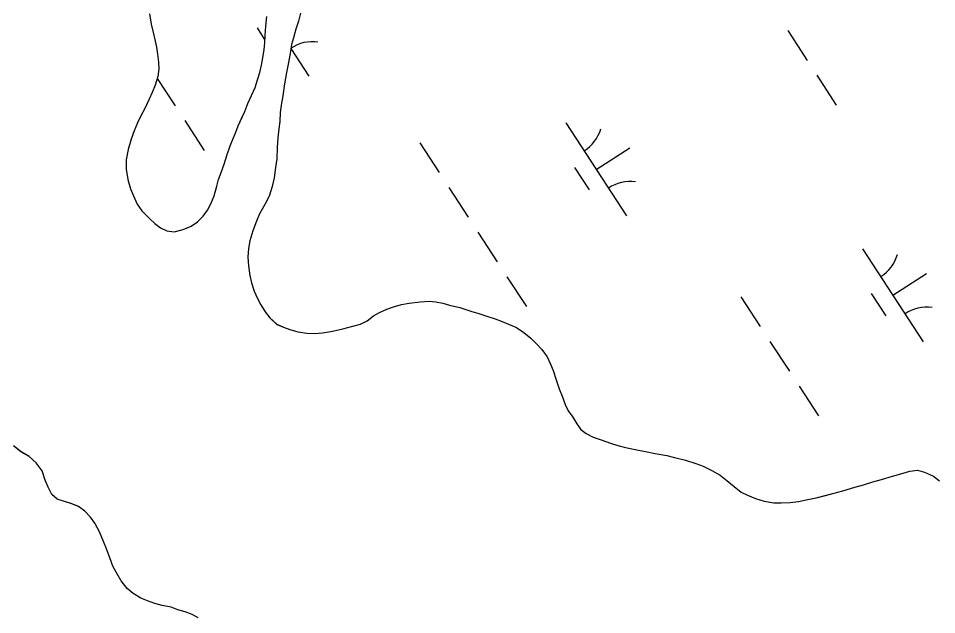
# Model space of a CAD drawing. Extents: x 3953924 to 3974542, y 193747 to 216192.
# Drawn here: x 3967058.4 to 3967471.5, y 206628 to 206896.6 of the extents above; entities that cross this region are included whole.
import ezdxf

# ---------------------------------------------------------------- set-up
doc = ezdxf.new("R2010")
doc.units = 0
doc.layers.add('V-TOPO-SHOR', color=7, linetype='Continuous')
doc.layers.add('V-WETL-SWMP', color=7, linetype='Continuous')

msp = doc.modelspace()

# ---------------------------------------------------------------- linework, layer by layer
at = {"layer": 'V-TOPO-SHOR'}
for points in [[(3967185.3, 206898.96), (3967184.46, 206895.35), (3967183.16, 206891.62), (3967182.09, 206887.78), (3967181.26, 206884.76), (3967180.78, 206881.61), (3967179.94, 206876.72), (3967178.98, 206872.18), (3967178.02, 206867.05), (3967177.3, 206861.69), (3967176.81, 206858.31), (3967176.21, 206854.12), (3967175.96, 206850.15), (3967175.47, 206846.78)], [(3967117.32, 206898.61), (3967118.12, 206893.94), (3967119.25, 206888.92), (3967120.51, 206883.55), (3967120.96, 206880.4), (3967121.41, 206876.78), (3967121.51, 206873.75), (3967121.15, 206870.37), (3967119.84, 206866.41), (3967118.54, 206863.16), (3967117.24, 206860.13), (3967115.36, 206856.29), (3967113.36, 206852.34), (3967111.94, 206849.43), (3967110.53, 206845.94), (3967109.11, 206842.1), (3967107.81, 206837.56), (3967106.85, 206832.78), (3967106.83, 206828.59), (3967107.62, 206824.04), (3967108.88, 206819.83), (3967110.15, 206816.68), (3967111.88, 206812.94), (3967113.96, 206809.9), (3967117.44, 206806.26), (3967119.76, 206804.15), (3967122.32, 206802.27), (3967125.22, 206800.86), (3967128.49, 206800.38), (3967132.46, 206801.41), (3967136.08, 206802.91), (3967139, 206804.87), (3967141.46, 206807.54), (3967143.46, 206810.1), (3967144.99, 206813), (3967146.41, 206816.61), (3967147.59, 206821.04), (3967148.43, 206823.94), (3967149.61, 206827.2), (3967150.91, 206830.93), (3967152.33, 206835.24), (3967153.63, 206839.19), (3967155.05, 206842.45), (3967156.23, 206845.24), (3967157.18, 206848.15), (3967158.71, 206851.41), (3967160.24, 206854.67)], [(3967160.24, 206854.67), (3967161.66, 206858.16), (3967163.31, 206861.76), (3967164.96, 206865.37), (3967165.91, 206868.86), (3967166.97, 206872.12), (3967167.69, 206875.5), (3967168.29, 206878.76), (3967168.89, 206882.49), (3967169.26, 206885.52), (3967169.39, 206888.78), (3967169.76, 206892.98), (3967170.13, 206897.4)], [(3967175.47, 206846.78), (3967175.1, 206842.81), (3967174.85, 206838.39), (3967174.59, 206833.26), (3967174.1, 206829.41), (3967173.5, 206824.75), (3967172.54, 206820.79), (3967171.12, 206816.48), (3967169.24, 206812.77), (3967166.89, 206808.46), (3967165.47, 206805.2), (3967163.82, 206800.9), (3967162.51, 206796.36), (3967161.91, 206792.98), (3967161.66, 206789.02), (3967161.87, 206785.05), (3967162.55, 206780.73), (3967163.23, 206777.47), (3967164.49, 206773.73), (3967165.88, 206770.34), (3967167.38, 206767.54), (3967169.34, 206764.38), (3967171.43, 206761.69), (3967174.68, 206758.76), (3967177.59, 206757.46), (3967180.5, 206756.39), (3967184.1, 206755.33), (3967188.18, 206754.72), (3967191.91, 206754.58), (3967195.18, 206754.92), (3967199.61, 206755.71), (3967204.28, 206756.74), (3967208.83, 206757.88), (3967212.34, 206758.8), (3967215.26, 206760.41), (3967218.07, 206762.61), (3967220.88, 206764.12), (3967224.15, 206765.62), (3967227.19, 206766.65), (3967230.8, 206767.68), (3967234.19, 206768.36), (3967239.09, 206768.92), (3967243.17, 206769.13), (3967246.2, 206768.89), (3967249.34, 206768.29), (3967252.37, 206767.45), (3967257.03, 206766.27), (3967262.39, 206764.61), (3967265.53, 206763.66), (3967269.14, 206762.47), (3967272.86, 206761.29), (3967276, 206759.99), (3967278.79, 206758.81), (3967282.4, 206757.28), (3967285.77, 206755.04), (3967288.91, 206752.46), (3967291.34, 206750.12), (3967293.89, 206747.42), (3967296.21, 206744.15), (3967297.82, 206740.76), (3967298.98, 206737.96), (3967300.24, 206733.75), (3967301.73, 206729.78), (3967303, 206726.39), (3967304.38, 206722.65)], [(3967304.38, 206722.65), (3967305.76, 206719.85), (3967307.73, 206716.93), (3967309.58, 206713.88), (3967311.43, 206711.43), (3967313.87, 206709.55), (3967317.01, 206708.02), (3967320.62, 206706.71), (3967324.81, 206705.18), (3967328.07, 206704.23), (3967331.56, 206703.28), (3967336.57, 206702.2), (3967340.42, 206701.48), (3967344.84, 206700.53), (3967350.08, 206699.69), (3967353.58, 206698.85), (3967358.47, 206697.55), (3967363.12, 206696.12), (3967366.38, 206694.83), (3967370.34, 206692.94), (3967374.06, 206690.82), (3967377.08, 206688.36), (3967380.44, 206685.66), (3967383.46, 206683.2), (3967386.37, 206681.78), (3967389.97, 206680.25), (3967393.93, 206679.06), (3967398.24, 206678.34), (3967401.51, 206678.32), (3967405.59, 206678.54), (3967409.32, 206678.98), (3967412.82, 206679.67), (3967417.26, 206680.69), (3967421.46, 206681.72), (3967424.73, 206682.52), (3967429.28, 206683.78), (3967434.66, 206685.39)], [(3967139.26, 206626.6), (3967136.59, 206628.02), (3967133.33, 206629.31), (3967130.07, 206630.26), (3967127.05, 206631.33), (3967123.09, 206632.16), (3967119.71, 206633.11), (3967116.45, 206634.18), (3967113.43, 206635.48), (3967109.94, 206637.59), (3967107.27, 206639.82), (3967104.61, 206643.22), (3967102.29, 206647.19), (3967100.91, 206649.88), (3967099.53, 206653.62), (3967098.03, 206657.59), (3967096.65, 206660.98), (3967094.92, 206665.3), (3967092.84, 206669.16), (3967090.88, 206671.85), (3967088.32, 206674.55), (3967085.42, 206676.66), (3967082.04, 206678.07), (3967079.14, 206679.02), (3967075.88, 206680.09), (3967073.44, 206682.08), (3967071.71, 206685.47), (3967070.44, 206688.51), (3967069.06, 206692.83), (3967066.4, 206696.34), (3967063.15, 206699.27), (3967059.55, 206701.39), (3967056.18, 206703.97)], [(3967434.66, 206685.39), (3967438.62, 206686.41), (3967442.83, 206687.79), (3967446.68, 206688.94), (3967451.59, 206690.43), (3967456.37, 206691.8), (3967459.41, 206692.61), (3967462.91, 206693.05), (3967466.05, 206692.22), (3967470.12, 206690.45), (3967472.79, 206688.22)]]:
    msp.add_lwpolyline(points, dxfattribs=at)
at = {"layer": 'V-WETL-SWMP'}
for p, q in [((3967185.3, 206898.96), (3967184.46, 206895.35)), ((3967117.32, 206898.61), (3967118.12, 206893.94)), ((3967169.76, 206892.98), (3967170.13, 206897.4)), ((3967184.46, 206895.35), (3967183.16, 206891.63)), ((3967118.12, 206893.94), (3967119.26, 206888.92)), ((3967165.73, 206892.28), (3967169.31, 206886.78)), ((3967169.39, 206888.78), (3967169.76, 206892.98)), ((3967183.16, 206891.63), (3967182.09, 206887.78)), ((3967404.49, 206891.03), (3967413.22, 206877.62)), ((3967119.26, 206888.92), (3967120.51, 206883.55)), ((3967169.26, 206885.52), (3967169.39, 206888.78)), ((3967182.09, 206887.78), (3967181.26, 206884.76)), ((3967120.51, 206883.55), (3967120.96, 206880.4)), ((3967168.29, 206878.76), (3967168.89, 206882.49)), ((3967168.89, 206882.49), (3967169.26, 206885.52)), ((3967181.26, 206884.76), (3967180.78, 206881.61)), ((3967180.99, 206882.98), (3967189.11, 206870.5)), ((3967120.96, 206880.4), (3967121.41, 206876.78)), ((3967167.69, 206875.5), (3967168.29, 206878.76)), ((3967180.78, 206881.61), (3967179.94, 206876.72)), ((3967121.41, 206876.78), (3967121.51, 206873.75)), ((3967166.97, 206872.12), (3967167.69, 206875.5)), ((3967179.94, 206876.72), (3967178.98, 206872.18)), ((3967121.15, 206870.37), (3967119.84, 206866.41)), ((3967121.51, 206873.75), (3967121.15, 206870.37)), ((3967165.91, 206868.86), (3967166.97, 206872.12)), ((3967178.98, 206872.18), (3967178.02, 206867.05)), ((3967417.59, 206870.92), (3967426.31, 206857.51)), ((3967119.84, 206866.41), (3967118.54, 206863.15)), ((3967120.87, 206869.54), (3967128.9, 206857.21)), ((3967164.96, 206865.37), (3967165.91, 206868.86)), ((3967178.02, 206867.05), (3967177.3, 206861.69)), ((3967118.54, 206863.15), (3967117.25, 206860.13)), ((3967161.66, 206858.16), (3967164.96, 206865.37)), ((3967177.3, 206861.69), (3967176.81, 206858.31)), ((3967117.25, 206860.13), (3967115.36, 206856.29)), ((3967160.24, 206854.67), (3967161.66, 206858.16)), ((3967176.81, 206858.31), (3967176.21, 206854.12)), ((3967115.36, 206856.29), (3967113.36, 206852.34)), ((3967157.18, 206848.15), (3967160.24, 206854.67)), ((3967176.21, 206854.12), (3967175.96, 206850.16)), ((3967111.94, 206849.43), (3967110.53, 206845.94)), ((3967113.36, 206852.34), (3967111.94, 206849.43)), ((3967133.26, 206850.5), (3967141.99, 206837.09)), ((3967175.96, 206850.16), (3967175.47, 206846.78)), ((3967304.72, 206849.45), (3967332, 206807.55)), ((3967110.53, 206845.94), (3967109.11, 206842.1)), ((3967155.05, 206842.45), (3967156.23, 206845.24)), ((3967156.23, 206845.24), (3967157.18, 206848.15)), ((3967175.47, 206846.78), (3967175.1, 206842.81)), ((3967109.11, 206842.1), (3967107.8, 206837.56)), ((3967153.63, 206839.19), (3967155.05, 206842.45)), ((3967175.1, 206842.81), (3967174.85, 206838.39)), ((3967107.8, 206837.56), (3967106.85, 206832.78)), ((3967152.33, 206835.24), (3967153.63, 206839.19)), ((3967174.85, 206838.39), (3967174.59, 206833.26)), ((3967238.9, 206840.52), (3967247.63, 206827.11)), ((3967318.36, 206828.5), (3967333.45, 206838.32)), ((3967106.85, 206832.78), (3967106.83, 206828.59)), ((3967150.91, 206830.93), (3967152.33, 206835.24)), ((3967174.59, 206833.26), (3967174.1, 206829.41)), ((3967106.83, 206828.59), (3967107.62, 206824.04)), ((3967149.61, 206827.2), (3967150.91, 206830.93)), ((3967174.1, 206829.41), (3967173.5, 206824.75)), ((3967308.62, 206829.32), (3967315.17, 206819.26)), ((3967148.43, 206823.94), (3967149.61, 206827.2)), ((3967173.5, 206824.75), (3967172.54, 206820.79)), ((3967107.62, 206824.04), (3967108.88, 206819.83)), ((3967146.41, 206816.61), (3967147.59, 206821.04)), ((3967147.59, 206821.04), (3967148.43, 206823.94)), ((3967172.54, 206820.79), (3967171.12, 206816.49)), ((3967252, 206820.4), (3967260.72, 206806.99)), ((3967108.88, 206819.83), (3967110.15, 206816.68)), ((3967110.15, 206816.68), (3967111.88, 206812.94)), ((3967144.99, 206813), (3967146.41, 206816.61)), ((3967171.12, 206816.49), (3967169.24, 206812.76)), ((3967111.88, 206812.94), (3967113.96, 206809.9)), ((3967143.46, 206810.1), (3967144.99, 206813)), ((3967169.24, 206812.76), (3967166.89, 206808.46)), ((3967113.96, 206809.9), (3967117.44, 206806.26)), ((3967141.46, 206807.54), (3967143.46, 206810.1)), ((3967166.89, 206808.46), (3967165.47, 206805.2)), ((3967117.44, 206806.26), (3967119.76, 206804.15)), ((3967119.76, 206804.15), (3967122.32, 206802.27)), ((3967136.08, 206802.9), (3967139, 206804.87)), ((3967139, 206804.87), (3967141.46, 206807.54)), ((3967165.47, 206805.2), (3967163.81, 206800.9)), ((3967122.32, 206802.27), (3967125.22, 206800.86)), ((3967125.22, 206800.86), (3967128.48, 206800.38)), ((3967128.48, 206800.38), (3967132.46, 206801.41)), ((3967132.46, 206801.41), (3967136.08, 206802.9)), ((3967163.81, 206800.9), (3967162.51, 206796.36)), ((3967265.09, 206800.29), (3967273.82, 206786.88)), ((3967162.51, 206796.36), (3967161.91, 206792.98)), ((3967161.91, 206792.98), (3967161.66, 206789.02)), ((3967438.14, 206792.83), (3967465.42, 206750.93)), ((3967161.66, 206789.02), (3967161.87, 206785.05)), ((3967161.87, 206785.05), (3967162.55, 206780.74)), ((3967162.55, 206780.74), (3967163.23, 206777.47)), ((3967278.18, 206780.18), (3967286.91, 206766.77)), ((3967451.78, 206771.88), (3967466.87, 206781.7)), ((3967163.23, 206777.47), (3967164.49, 206773.73)), ((3967164.49, 206773.73), (3967165.88, 206770.34)), ((3967383.39, 206771.16), (3967392.12, 206757.75)), ((3967442.04, 206772.7), (3967448.59, 206762.64)), ((3967165.88, 206770.34), (3967167.38, 206767.54)), ((3967167.38, 206767.54), (3967169.34, 206764.38)), ((3967224.15, 206765.62), (3967227.18, 206766.65)), ((3967227.18, 206766.65), (3967230.8, 206767.68)), ((3967230.8, 206767.68), (3967234.19, 206768.36)), ((3967234.19, 206768.36), (3967239.09, 206768.92)), ((3967239.09, 206768.92), (3967243.17, 206769.13)), ((3967243.17, 206769.13), (3967246.2, 206768.89)), ((3967246.2, 206768.89), (3967249.35, 206768.29)), ((3967249.35, 206768.29), (3967252.37, 206767.45)), ((3967252.37, 206767.45), (3967257.03, 206766.27)), ((3967169.34, 206764.38), (3967171.43, 206761.69)), ((3967215.26, 206760.41), (3967218.07, 206762.61)), ((3967218.07, 206762.61), (3967220.88, 206764.12)), ((3967220.88, 206764.12), (3967224.15, 206765.62)), ((3967257.03, 206766.27), (3967262.39, 206764.61)), ((3967262.39, 206764.61), (3967265.53, 206763.66)), ((3967265.53, 206763.66), (3967269.14, 206762.47)), ((3967269.14, 206762.47), (3967272.86, 206761.29)), ((3967171.43, 206761.69), (3967174.68, 206758.75)), ((3967174.68, 206758.75), (3967177.59, 206757.46)), ((3967208.83, 206757.88), (3967212.34, 206758.8)), ((3967212.34, 206758.8), (3967215.26, 206760.41)), ((3967272.86, 206761.29), (3967276, 206759.99)), ((3967276, 206759.99), (3967278.79, 206758.81)), ((3967278.79, 206758.81), (3967282.4, 206757.28)), ((3967177.59, 206757.46), (3967180.5, 206756.39)), ((3967180.5, 206756.39), (3967184.1, 206755.33)), ((3967184.1, 206755.33), (3967188.18, 206754.72)), ((3967188.18, 206754.72), (3967191.91, 206754.59)), ((3967191.91, 206754.59), (3967195.18, 206754.92)), ((3967195.18, 206754.92), (3967199.61, 206755.71)), ((3967199.61, 206755.71), (3967204.28, 206756.74)), ((3967204.28, 206756.74), (3967208.83, 206757.88)), ((3967282.4, 206757.28), (3967285.77, 206755.04)), ((3967285.77, 206755.04), (3967288.91, 206752.46)), ((3967288.91, 206752.46), (3967291.34, 206750.12)), ((3967291.34, 206750.12), (3967293.89, 206747.42)), ((3967396.48, 206751.04), (3967405.21, 206737.63)), ((3967293.89, 206747.42), (3967296.21, 206744.15)), ((3967296.21, 206744.15), (3967297.82, 206740.76)), ((3967297.82, 206740.76), (3967298.98, 206737.95)), ((3967298.98, 206737.95), (3967300.24, 206733.75)), ((3967300.24, 206733.75), (3967301.73, 206729.78)), ((3967301.73, 206729.78), (3967303, 206726.39)), ((3967409.57, 206730.93), (3967418.3, 206717.52)), ((3967303, 206726.39), (3967304.38, 206722.65)), ((3967304.38, 206722.65), (3967305.76, 206719.85)), ((3967305.76, 206719.85), (3967307.73, 206716.92)), ((3967307.73, 206716.92), (3967309.58, 206713.88)), ((3967309.58, 206713.88), (3967311.43, 206711.43)), ((3967311.43, 206711.43), (3967313.87, 206709.55)), ((3967313.87, 206709.55), (3967317.01, 206708.02)), ((3967317.01, 206708.02), (3967320.62, 206706.71)), ((3967320.62, 206706.71), (3967324.81, 206705.18)), ((3967324.81, 206705.18), (3967328.07, 206704.23)), ((3967059.54, 206701.39), (3967056.18, 206703.97)), ((3967063.15, 206699.27), (3967059.54, 206701.39)), ((3967328.07, 206704.23), (3967331.56, 206703.28)), ((3967331.56, 206703.28), (3967336.57, 206702.2)), ((3967336.57, 206702.2), (3967340.42, 206701.48)), ((3967340.42, 206701.48), (3967344.84, 206700.53)), ((3967344.84, 206700.53), (3967350.08, 206699.69)), ((3967066.4, 206696.34), (3967063.15, 206699.27)), ((3967069.06, 206692.83), (3967066.4, 206696.34)), ((3967350.08, 206699.69), (3967353.58, 206698.85)), ((3967353.58, 206698.85), (3967358.47, 206697.55)), ((3967358.47, 206697.55), (3967363.12, 206696.12)), ((3967070.44, 206688.51), (3967069.06, 206692.83)), ((3967363.12, 206696.12), (3967366.38, 206694.83)), ((3967366.38, 206694.83), (3967370.33, 206692.94)), ((3967370.33, 206692.94), (3967374.06, 206690.82)), ((3967456.37, 206691.8), (3967459.41, 206692.61)), ((3967459.41, 206692.61), (3967462.91, 206693.05)), ((3967462.91, 206693.05), (3967466.05, 206692.22)), ((3967466.05, 206692.22), (3967470.12, 206690.45)), ((3967071.71, 206685.47), (3967070.44, 206688.51)), ((3967374.06, 206690.82), (3967377.08, 206688.36)), ((3967377.08, 206688.36), (3967380.44, 206685.66)), ((3967442.83, 206687.79), (3967446.68, 206688.94)), ((3967446.68, 206688.94), (3967451.59, 206690.43)), ((3967451.59, 206690.43), (3967456.37, 206691.8)), ((3967470.12, 206690.45), (3967472.8, 206688.22)), ((3967073.44, 206682.08), (3967071.71, 206685.47)), ((3967380.44, 206685.66), (3967383.46, 206683.2)), ((3967429.28, 206683.78), (3967434.66, 206685.39)), ((3967434.66, 206685.39), (3967438.62, 206686.41)), ((3967438.62, 206686.41), (3967442.83, 206687.79)), ((3967075.88, 206680.09), (3967073.44, 206682.08)), ((3967079.14, 206679.02), (3967075.88, 206680.09)), ((3967383.46, 206683.2), (3967386.37, 206681.78)), ((3967386.37, 206681.78), (3967389.98, 206680.25)), ((3967389.98, 206680.25), (3967393.93, 206679.06)), ((3967412.82, 206679.67), (3967417.26, 206680.69)), ((3967417.26, 206680.69), (3967424.73, 206682.52)), ((3967424.73, 206682.52), (3967429.28, 206683.78)), ((3967082.05, 206678.08), (3967079.14, 206679.02)), ((3967085.42, 206676.66), (3967082.05, 206678.08)), ((3967088.32, 206674.55), (3967085.42, 206676.66)), ((3967393.93, 206679.06), (3967398.24, 206678.34)), ((3967398.24, 206678.34), (3967401.51, 206678.32)), ((3967401.51, 206678.32), (3967405.59, 206678.54)), ((3967405.59, 206678.54), (3967409.32, 206678.98)), ((3967409.32, 206678.98), (3967412.82, 206679.67)), ((3967090.88, 206671.85), (3967088.32, 206674.55)), ((3967092.84, 206669.16), (3967090.88, 206671.85)), ((3967094.92, 206665.3), (3967092.84, 206669.16)), ((3967096.65, 206660.98), (3967094.92, 206665.3)), ((3967098.03, 206657.59), (3967096.65, 206660.98)), ((3967099.53, 206653.62), (3967098.03, 206657.59)), ((3967100.91, 206649.88), (3967099.53, 206653.62)), ((3967102.29, 206647.19), (3967100.91, 206649.88)), ((3967104.6, 206643.22), (3967102.29, 206647.19)), ((3967107.27, 206639.82), (3967104.6, 206643.22)), ((3967109.94, 206637.59), (3967107.27, 206639.82)), ((3967113.43, 206635.48), (3967109.94, 206637.59)), ((3967116.45, 206634.18), (3967113.43, 206635.48)), ((3967119.71, 206633.11), (3967116.45, 206634.18)), ((3967123.09, 206632.16), (3967119.71, 206633.11)), ((3967127.05, 206631.33), (3967123.09, 206632.16)), ((3967130.07, 206630.26), (3967127.05, 206631.33)), ((3967133.33, 206629.31), (3967130.07, 206630.26)), ((3967136.59, 206628.02), (3967133.33, 206629.31))]:
    msp.add_line(p, q, dxfattribs=at)
for centre, start, end in [((3967190.74, 206868.44), 82.2901, 123.4925), ((3967303.49, 206851.78), 302.2901, 343.8338), ((3967333.63, 206805.48), 82.2901, 123.8337), ((3967436.91, 206795.16), 302.2901, 343.8338), ((3967467.05, 206748.86), 82.2901, 123.8337)]:
    msp.add_arc(centre, 17.62, start, end, dxfattribs=at)

doc.saveas('drawing.dxf')
